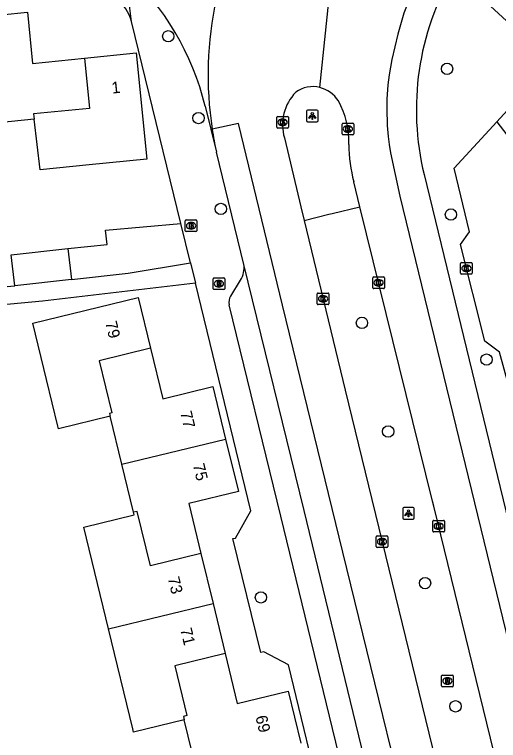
# Model space of a CAD drawing. Extents: x 158461 to 159795, y 387220 to 388672.
# Drawn here: x 159298.3 to 159340, y 388056.3 to 388118.8 of the extents above; entities that cross this region are included whole.
import ezdxf

# ---------------------------------------------------------------- set-up
doc = ezdxf.new("R2010")
doc.units = 0
for name, color, linetype in [('IMGEO_Berm_groen', 7, 'Continuous'), ('IMGEO_Boom', 7, 'Continuous'), ('IMGEO_Brandkraan', 7, 'Continuous'), ('IMGEO_Kolk', 7, 'Continuous'), ('IMGEO_Lichtpunt', 7, 'Continuous'), ('IMGEO_Pand', 7, 'Continuous'), ('IMGEO_Pand_nummerreeks', 7, 'Continuous'), ('IMGEO_Rijbaan_lokaal_gesloten', 7, 'Continuous'), ('IMGEO_Rijbaan_lokaal_open', 7, 'Continuous'), ('IMGEO_Rioolput', 7, 'Continuous'), ('IMGEO_Voetpad_open', 7, 'Continuous')]:
    doc.layers.add(name, color=color, linetype=linetype)

msp = doc.modelspace()

# ---------------------------------------------------------------- linework, layer by layer
at = {"layer": 'IMGEO_Berm_groen'}
msp.add_lwpolyline([(159323.241, 388101.11), (159325.37, 388101.641), (159325.665, 388101.711), (159328.039, 388102.276)], dxfattribs=at)
at = {"layer": 'IMGEO_Boom'}
for centre in [(159311.522, 388116.971), (159335.556, 388114.165), (159314.123, 388109.924), (159316.051, 388102.09), (159335.895, 388101.608), (159328.224, 388092.275), (159338.965, 388089.114), (159330.482, 388082.918), (159333.666, 388069.853), (159319.509, 388068.621), (159336.292, 388059.238)]:
    msp.add_circle(centre, 0.489, dxfattribs=at)
at = {"layer": 'IMGEO_Brandkraan'}
for p, q in [((159312.981, 388100.217), (159312.981, 388101.069)), ((159313.056, 388101.143), (159313.908, 388101.143)), ((159313.469, 388100.923), (159313.494, 388100.923)), ((159313.982, 388101.069), (159313.982, 388100.217)), ((159313.492, 388100.363), (159313.467, 388100.363)), ((159313.908, 388100.143), (159313.056, 388100.143))]:
    msp.add_line(p, q, dxfattribs=at)
for points in [[(159312.981, 388100.217), (159312.981, 388101.069)], [(159313.056, 388101.143), (159313.908, 388101.143)], [(159313.982, 388101.069), (159313.982, 388100.217)], [(159313.329, 388100.843), (159313.329, 388100.443), (159313.542, 388100.443)], [(159313.56, 388100.843), (159313.329, 388100.843)], [(159313.508, 388100.762), (159313.454, 388100.762), (159313.454, 388100.686)], [(159313.454, 388100.686), (159313.507, 388100.686)], [(159313.516, 388100.61), (159313.454, 388100.61), (159313.454, 388100.529)], [(159313.454, 388100.529), (159313.516, 388100.529)], [(159313.908, 388100.143), (159313.056, 388100.143)]]:
    msp.add_lwpolyline(points, dxfattribs=at)
for centre, radius, start, end in [((159313.058, 388101.067), 0.0765, 91.55205, 178.44795), ((159313.058, 388101.067), 0.0765, 91.55205, 178.44795), ((159313.906, 388101.067), 0.0765, 1.55205, 88.44795), ((159313.906, 388101.067), 0.0765, 1.55205, 88.44795), ((159313.509, 388100.724), 0.0379, 267.82845, 90.93552), ((159313.517, 388100.569), 0.0404, 269.87594, 90.50774), ((159313.548, 388100.694), 0.251, 268.66757, 293.53466), ((159313.564, 388100.698), 0.145, 59.4692, 91.53667), ((159313.589, 388100.745), 0.0922, 285.51372, 58.15012), ((159313.594, 388100.553), 0.105, 301.31148, 78.98903), ((159313.058, 388100.219), 0.0765, 181.55205, 268.44795), ((159313.058, 388100.219), 0.0765, 181.55205, 268.44795), ((159313.906, 388100.219), 0.0765, 271.55205, 358.44795), ((159313.906, 388100.219), 0.0765, 271.55205, 358.44795)]:
    msp.add_arc(centre, radius, start, end, dxfattribs=at)
for centre, major_axis, ratio, start_param, end_param in [((159313.468, 388100.643), (-0.387, 0.002), 0.722429, 4.712389, 7.853982), ((159313.493, 388100.643), (-0.39, 0.002), 0.717154, 1.570796, 4.712389)]:
    msp.add_ellipse(centre, major_axis=major_axis, ratio=ratio, start_param=start_param, end_param=end_param, dxfattribs=at)
at = {"layer": 'IMGEO_Kolk'}
for p, q in [((159320.877, 388109.137), (159320.877, 388109.989)), ((159320.952, 388110.063), (159321.804, 388110.063)), ((159321.365, 388109.843), (159321.39, 388109.843)), ((159321.878, 388109.989), (159321.878, 388109.137)), ((159321.804, 388109.063), (159320.952, 388109.063)), ((159321.388, 388109.283), (159321.363, 388109.283)), ((159326.51, 388108.556), (159326.51, 388109.408)), ((159326.585, 388109.482), (159327.437, 388109.482)), ((159326.998, 388109.262), (159327.023, 388109.262)), ((159327.511, 388109.408), (159327.511, 388108.556)), ((159327.437, 388108.482), (159326.585, 388108.482)), ((159327.021, 388108.702), (159326.996, 388108.702)), ((159336.729, 388096.546), (159336.729, 388097.398)), ((159336.804, 388097.472), (159337.656, 388097.472)), ((159337.217, 388097.252), (159337.242, 388097.252)), ((159337.73, 388097.398), (159337.73, 388096.546)), ((159337.24, 388096.692), (159337.215, 388096.692)), ((159329.157, 388095.302), (159329.157, 388096.154)), ((159329.232, 388096.228), (159330.084, 388096.228)), ((159329.645, 388096.008), (159329.67, 388096.008)), ((159330.158, 388096.154), (159330.158, 388095.302)), ((159337.656, 388096.472), (159336.804, 388096.472)), ((159330.084, 388095.228), (159329.232, 388095.228)), ((159329.668, 388095.448), (159329.643, 388095.448)), ((159324.369, 388093.922), (159324.369, 388094.774)), ((159324.444, 388094.848), (159325.296, 388094.848)), ((159324.857, 388094.628), (159324.882, 388094.628)), ((159325.37, 388094.774), (159325.37, 388093.922)), ((159324.88, 388094.068), (159324.855, 388094.068)), ((159325.296, 388093.848), (159324.444, 388093.848)), ((159334.411, 388075.261), (159335.263, 388075.261)), ((159334.336, 388074.335), (159334.336, 388075.187)), ((159334.824, 388075.041), (159334.849, 388075.041)), ((159335.337, 388075.187), (159335.337, 388074.335)), ((159335.263, 388074.261), (159334.411, 388074.261)), ((159334.847, 388074.481), (159334.822, 388074.481)), ((159329.449, 388072.997), (159329.449, 388073.849)), ((159329.524, 388073.923), (159330.376, 388073.923)), ((159329.937, 388073.703), (159329.962, 388073.703)), ((159330.45, 388073.849), (159330.45, 388072.997)), ((159330.376, 388072.923), (159329.524, 388072.923)), ((159329.96, 388073.143), (159329.935, 388073.143))]:
    msp.add_line(p, q, dxfattribs=at)
for points in [[(159320.877, 388109.137), (159320.877, 388109.989)], [(159320.952, 388110.063), (159321.804, 388110.063)], [(159321.198, 388109.763), (159321.321, 388109.763), (159321.321, 388109.612), (159321.451, 388109.763), (159321.615, 388109.763), (159321.469, 388109.612), (159321.622, 388109.363), (159321.47, 388109.363), (159321.385, 388109.527), (159321.321, 388109.46), (159321.321, 388109.363), (159321.198, 388109.363), (159321.198, 388109.763)], [(159321.878, 388109.989), (159321.878, 388109.137)], [(159321.804, 388109.063), (159320.952, 388109.063)], [(159326.51, 388108.556), (159326.51, 388109.408)], [(159326.585, 388109.482), (159327.437, 388109.482)], [(159326.831, 388109.182), (159326.954, 388109.182), (159326.954, 388109.031), (159327.084, 388109.182), (159327.248, 388109.182), (159327.102, 388109.031), (159327.255, 388108.782), (159327.103, 388108.782), (159327.018, 388108.946), (159326.954, 388108.879), (159326.954, 388108.782), (159326.831, 388108.782), (159326.831, 388109.182)], [(159327.511, 388109.408), (159327.511, 388108.556)], [(159327.437, 388108.482), (159326.585, 388108.482)], [(159336.729, 388096.546), (159336.729, 388097.398)], [(159336.804, 388097.472), (159337.656, 388097.472)], [(159337.05, 388097.172), (159337.173, 388097.172), (159337.173, 388097.021), (159337.303, 388097.172), (159337.467, 388097.172), (159337.321, 388097.021), (159337.474, 388096.772), (159337.322, 388096.772), (159337.237, 388096.936), (159337.173, 388096.869), (159337.173, 388096.772), (159337.05, 388096.772), (159337.05, 388097.172)], [(159337.73, 388097.398), (159337.73, 388096.546)], [(159329.157, 388095.302), (159329.157, 388096.154)], [(159329.232, 388096.228), (159330.084, 388096.228)], [(159329.478, 388095.928), (159329.601, 388095.928), (159329.601, 388095.777), (159329.731, 388095.928), (159329.895, 388095.928), (159329.749, 388095.777), (159329.902, 388095.528), (159329.75, 388095.528), (159329.665, 388095.692), (159329.601, 388095.625), (159329.601, 388095.528), (159329.478, 388095.528), (159329.478, 388095.928)], [(159330.158, 388096.154), (159330.158, 388095.302)], [(159337.656, 388096.472), (159336.804, 388096.472)], [(159330.084, 388095.228), (159329.232, 388095.228)], [(159324.369, 388093.922), (159324.369, 388094.774)], [(159324.444, 388094.848), (159325.296, 388094.848)], [(159325.37, 388094.774), (159325.37, 388093.922)], [(159324.69, 388094.548), (159324.813, 388094.548), (159324.813, 388094.397), (159324.943, 388094.548), (159325.107, 388094.548), (159324.961, 388094.397), (159325.114, 388094.148), (159324.962, 388094.148), (159324.877, 388094.312), (159324.813, 388094.245), (159324.813, 388094.148), (159324.69, 388094.148), (159324.69, 388094.548)], [(159325.296, 388093.848), (159324.444, 388093.848)], [(159334.411, 388075.261), (159335.263, 388075.261)], [(159334.336, 388074.335), (159334.336, 388075.187)], [(159334.657, 388074.961), (159334.78, 388074.961), (159334.78, 388074.81), (159334.91, 388074.961), (159335.074, 388074.961), (159334.928, 388074.81), (159335.081, 388074.561), (159334.929, 388074.561), (159334.844, 388074.725), (159334.78, 388074.658), (159334.78, 388074.561), (159334.657, 388074.561), (159334.657, 388074.961)], [(159335.337, 388075.187), (159335.337, 388074.335)], [(159335.263, 388074.261), (159334.411, 388074.261)], [(159329.449, 388072.997), (159329.449, 388073.849)], [(159329.524, 388073.923), (159330.376, 388073.923)], [(159329.77, 388073.623), (159329.893, 388073.623), (159329.893, 388073.472), (159330.023, 388073.623), (159330.187, 388073.623), (159330.041, 388073.472), (159330.194, 388073.223), (159330.042, 388073.223), (159329.957, 388073.387), (159329.893, 388073.32), (159329.893, 388073.223), (159329.77, 388073.223), (159329.77, 388073.623)], [(159330.45, 388073.849), (159330.45, 388072.997)], [(159330.376, 388072.923), (159329.524, 388072.923)]]:
    msp.add_lwpolyline(points, dxfattribs=at)
for centre, start, end in [((159320.954, 388109.987), 91.55205, 178.44795), ((159320.954, 388109.987), 91.55205, 178.44795), ((159321.802, 388109.987), 1.55205, 88.44795), ((159321.802, 388109.987), 1.55205, 88.44795), ((159320.954, 388109.139), 181.55205, 268.44795), ((159320.954, 388109.139), 181.55205, 268.44795), ((159321.802, 388109.139), 271.55205, 358.44795), ((159321.802, 388109.139), 271.55205, 358.44795), ((159326.587, 388109.406), 91.55205, 178.44795), ((159326.587, 388109.406), 91.55205, 178.44795), ((159327.435, 388109.406), 1.55205, 88.44795), ((159327.435, 388109.406), 1.55205, 88.44795), ((159326.587, 388108.558), 181.55205, 268.44795), ((159326.587, 388108.558), 181.55205, 268.44795), ((159327.435, 388108.558), 271.55205, 358.44795), ((159327.435, 388108.558), 271.55205, 358.44795), ((159336.806, 388097.396), 91.55205, 178.44795), ((159336.806, 388097.396), 91.55205, 178.44795), ((159337.654, 388097.396), 1.55205, 88.44795), ((159337.654, 388097.396), 1.55205, 88.44795), ((159336.806, 388096.548), 181.55205, 268.44795), ((159336.806, 388096.548), 181.55205, 268.44795), ((159337.654, 388096.548), 271.55205, 358.44795), ((159337.654, 388096.548), 271.55205, 358.44795), ((159329.234, 388096.152), 91.55205, 178.44795), ((159329.234, 388096.152), 91.55205, 178.44795), ((159330.082, 388096.152), 1.55205, 88.44795), ((159330.082, 388096.152), 1.55205, 88.44795), ((159329.234, 388095.304), 181.55205, 268.44795), ((159329.234, 388095.304), 181.55205, 268.44795), ((159330.082, 388095.304), 271.55205, 358.44795), ((159330.082, 388095.304), 271.55205, 358.44795), ((159324.446, 388094.772), 91.55205, 178.44795), ((159324.446, 388094.772), 91.55205, 178.44795), ((159325.294, 388094.772), 1.55205, 88.44795), ((159325.294, 388094.772), 1.55205, 88.44795), ((159324.446, 388093.924), 181.55205, 268.44795), ((159324.446, 388093.924), 181.55205, 268.44795), ((159325.294, 388093.924), 271.55205, 358.44795), ((159325.294, 388093.924), 271.55205, 358.44795), ((159334.413, 388075.185), 91.55205, 178.44795), ((159334.413, 388075.185), 91.55205, 178.44795), ((159335.261, 388075.185), 1.55205, 88.44795), ((159335.261, 388075.185), 1.55205, 88.44795), ((159334.413, 388074.337), 181.55205, 268.44795), ((159334.413, 388074.337), 181.55205, 268.44795), ((159335.261, 388074.337), 271.55205, 358.44795), ((159335.261, 388074.337), 271.55205, 358.44795), ((159329.526, 388073.847), 91.55205, 178.44795), ((159329.526, 388073.847), 91.55205, 178.44795), ((159330.374, 388073.847), 1.55205, 88.44795), ((159330.374, 388073.847), 1.55205, 88.44795), ((159329.526, 388072.999), 181.55205, 268.44795), ((159329.526, 388072.999), 181.55205, 268.44795), ((159330.374, 388072.999), 271.55205, 358.44795), ((159330.374, 388072.999), 271.55205, 358.44795)]:
    msp.add_arc(centre, 0.0765, start, end, dxfattribs=at)
for centre, major_axis, ratio, start_param, end_param in [((159321.364, 388109.563), (-0.387, 0.002), 0.722429, 4.712389, 7.853982), ((159321.389, 388109.563), (-0.39, 0.002), 0.717154, 1.570796, 4.712389), ((159326.997, 388108.982), (-0.387, 0.002), 0.722429, 4.712389, 7.853982), ((159327.022, 388108.982), (-0.39, 0.002), 0.717154, 1.570796, 4.712389), ((159337.216, 388096.972), (-0.387, 0.002), 0.722429, 4.712389, 7.853982), ((159337.241, 388096.972), (-0.39, 0.002), 0.717154, 1.570796, 4.712389), ((159329.644, 388095.728), (-0.387, 0.002), 0.722429, 4.712389, 7.853982), ((159329.669, 388095.728), (-0.39, 0.002), 0.717154, 1.570796, 4.712389), ((159324.856, 388094.348), (-0.387, 0.002), 0.722429, 4.712389, 7.853982), ((159324.881, 388094.348), (-0.39, 0.002), 0.717154, 1.570796, 4.712389), ((159334.823, 388074.761), (-0.387, 0.002), 0.722429, 4.712389, 7.853982), ((159334.848, 388074.761), (-0.39, 0.002), 0.717154, 1.570796, 4.712389), ((159329.936, 388073.423), (-0.387, 0.002), 0.722429, 4.712389, 7.853982), ((159329.961, 388073.423), (-0.39, 0.002), 0.717154, 1.570796, 4.712389)]:
    msp.add_ellipse(centre, major_axis=major_axis, ratio=ratio, start_param=start_param, end_param=end_param, dxfattribs=at)
at = {"layer": 'IMGEO_Lichtpunt'}
for p, q in [((159323.441, 388110.505), (159323.441, 388109.698)), ((159323.441, 388110.505), (159323.441, 388109.698)), ((159324.343, 388110.6), (159323.535, 388110.6)), ((159324.343, 388110.6), (159323.535, 388110.6)), ((159324.437, 388109.698), (159324.437, 388110.505)), ((159324.437, 388109.698), (159324.437, 388110.505)), ((159323.535, 388109.604), (159324.343, 388109.604)), ((159323.535, 388109.604), (159324.343, 388109.604)), ((159331.736, 388076.274), (159331.736, 388075.467)), ((159331.736, 388076.274), (159331.736, 388075.467)), ((159332.638, 388076.369), (159331.83, 388076.369)), ((159332.638, 388076.369), (159331.83, 388076.369)), ((159332.732, 388075.467), (159332.732, 388076.274)), ((159332.732, 388075.467), (159332.732, 388076.274)), ((159331.83, 388075.373), (159332.638, 388075.373)), ((159331.83, 388075.373), (159332.638, 388075.373))]:
    msp.add_line(p, q, dxfattribs=at)
for points in [[(159323.815, 388110.169), (159323.854, 388110.141), (159323.666, 388109.879), (159323.628, 388109.906), (159323.815, 388110.169)], [(159323.917, 388110.121), (159323.964, 388110.121), (159323.964, 388109.799), (159323.917, 388109.799), (159323.917, 388110.121)], [(159324.027, 388110.141), (159324.065, 388110.168), (159324.252, 388109.906), (159324.213, 388109.878), (159324.027, 388110.141)], [(159332.11, 388075.938), (159332.149, 388075.91), (159331.961, 388075.648), (159331.923, 388075.675), (159332.11, 388075.938)], [(159332.212, 388075.89), (159332.259, 388075.89), (159332.259, 388075.568), (159332.212, 388075.568), (159332.212, 388075.89)], [(159332.322, 388075.91), (159332.36, 388075.937), (159332.547, 388075.675), (159332.508, 388075.647), (159332.322, 388075.91)]]:
    msp.add_lwpolyline(points, dxfattribs=at)
for centre in [(159323.94, 388110.303), (159332.235, 388076.072)]:
    msp.add_circle(centre, 0.0994, dxfattribs=at)
for centre, start, end in [((159323.535, 388110.505), 90, 180), ((159323.535, 388110.505), 90, 180), ((159324.343, 388110.505), 0, 90), ((159324.343, 388110.505), 0, 90), ((159323.535, 388109.698), 180, 270), ((159323.535, 388109.698), 180, 270), ((159324.343, 388109.698), 270, 0), ((159324.343, 388109.698), 270, 360), ((159331.83, 388076.274), 90, 180), ((159331.83, 388076.274), 90, 180), ((159332.638, 388076.274), 0, 90), ((159332.638, 388076.274), 0, 90), ((159331.83, 388075.467), 180, 270), ((159331.83, 388075.467), 180, 270), ((159332.638, 388075.467), 270, 0), ((159332.638, 388075.467), 270, 360)]:
    msp.add_arc(centre, 0.0946, start, end, dxfattribs=at)
at = {"layer": 'IMGEO_Pand'}
for points in [[(159294.815, 388118.591), (159299.374, 388119.047), (159299.816, 388114.635), (159304.28, 388115.082)], [(159304.28, 388115.082), (159308.746, 388115.53), (159309.661, 388106.387), (159304.686, 388105.889), (159300.478, 388105.468), (159299.943, 388109.818)], [(159304.28, 388115.082), (159304.713, 388110.758), (159299.898, 388110.276), (159299.943, 388109.818)], [(159299.943, 388109.818), (159295.734, 388109.397)], [(159302.871, 388098.672), (159306.239, 388099.041), (159306.106, 388100.252), (159312.593, 388100.848)], [(159313.423, 388097.448), (159312.593, 388100.848)], [(159298.273, 388095.479), (159297.982, 388098.135), (159302.871, 388098.672)], [(159302.871, 388098.672), (159303.162, 388096.016)], [(159303.162, 388096.016), (159308.05, 388096.552), (159313.423, 388097.448)], [(159303.162, 388096.016), (159298.273, 388095.479)], [(159306.508, 388084.233), (159302.045, 388083.149), (159301.991, 388083.372), (159301.016, 388087.386), (159299.836, 388092.244), (159308.932, 388094.453), (159309.99, 388090.095)], [(159309.99, 388090.095), (159305.555, 388089.017), (159306.65, 388084.513), (159306.452, 388084.464), (159306.508, 388084.233)], [(159309.99, 388090.095), (159311.049, 388085.735), (159315.37, 388086.784), (159316.467, 388082.268)], [(159307.514, 388080.092), (159306.508, 388084.233)], [(159307.514, 388080.092), (159316.467, 388082.268)], [(159316.467, 388082.268), (159317.565, 388077.748), (159313.285, 388076.708), (159314.33, 388072.405)], [(159308.518, 388075.956), (159307.514, 388080.092)], [(159306.361, 388065.908), (159304.232, 388074.671), (159308.574, 388075.726), (159308.518, 388075.956)], [(159314.33, 388072.405), (159309.981, 388071.348), (159308.842, 388076.035), (159308.518, 388075.956)], [(159314.33, 388072.405), (159315.376, 388068.098)], [(159306.361, 388065.908), (159315.376, 388068.098)], [(159315.376, 388068.098), (159316.423, 388063.791)], [(159312.892, 388058.084), (159308.519, 388057.022), (159308.451, 388057.302), (159306.361, 388065.908)], [(159316.423, 388063.791), (159312.073, 388062.735), (159313.115, 388058.444), (159312.822, 388058.372), (159312.892, 388058.084)], [(159316.423, 388063.791), (159317.468, 388059.487), (159321.864, 388060.555), (159322.957, 388056.058)], [(159313.917, 388053.862), (159312.892, 388058.084)]]:
    msp.add_lwpolyline(points, dxfattribs=at)
at = {"layer": 'IMGEO_Rijbaan_lokaal_gesloten'}
for points in [[(159342.713, 388134.324), (159336.977, 388127.994), (159335.358, 388125.716), (159334.279, 388124.153), (159333.408, 388122.683), (159332.543, 388120.8), (159331.819, 388118.971), (159331.316, 388117.158), (159330.788, 388114.964), (159330.563, 388113.644), (159330.457, 388112.783), (159330.353, 388111.537), (159330.353, 388110.754), (159330.406, 388109.294), (159330.48, 388108.344), (159330.568, 388107.648), (159330.685, 388106.929), (159331.487, 388103.193), (159345.728, 388044.797), (159355.666, 388004.082)], [(159324.587, 388112.551), (159325.519, 388121.395)], [(159339.46, 388009.847), (159341.796, 388010.372), (159326.578, 388072.512), (159321.377, 388093.792), (159317.56, 388109.439), (159315.302, 388108.974)], [(159321.53, 388108.217), (159322.963, 388102.264), (159323.241, 388101.11)], [(159318.031, 388097.318), (159315.669, 388106.989)], [(159333.583, 388105.058), (159349.891, 388037.993), (159355.555, 388015.115), (159358.111, 388004.648)], [(159328.039, 388102.276), (159327.509, 388104.42)], [(159348.562, 388018.511), (159347.23, 388023.977), (159342.344, 388044.018), (159334.418, 388076.48), (159334.313, 388076.91), (159328.039, 388102.276)], [(159323.241, 388101.11), (159326.76, 388086.491), (159336.877, 388045.035), (159342.366, 388022.729), (159343.724, 388017.209)], [(159337.742, 388016.81), (159332.411, 388038.337), (159323.239, 388076.106), (159318.031, 388097.318)]]:
    msp.add_lwpolyline(points, dxfattribs=at)
for centre, radius, start, end in [((159346.062, 388113.632), 31.111, 147.18781, 188.6114), ((159356.594, 388110.653), 23.682, 149.92401, 193.66607), ((159325.399, 388109.339), 4.028, 135.86153, 196.169), ((159323.976, 388110.16), 2.468, 75.65958, 126.49352), ((159323.946, 388109.964), 2.665, 32.85372, 76.09128), ((159320.044, 388107.963), 7.043, 357.38886, 29.30567), ((159345.507, 388113.532), 30.547, 188.58143, 192.36845), ((159342.351, 388108.04), 15.277, 181.49463, 193.70863)]:
    msp.add_arc(centre, radius, start, end, dxfattribs=at)
at = {"layer": 'IMGEO_Rijbaan_lokaal_open'}
for points in [[(159314.699, 388110.946), (159315.669, 388106.989)], [(159358.868, 388008.139), (159354.817, 388025.287), (159357.112, 388027.891), (159355.93, 388032.829), (159353.593, 388034.191), (159349.847, 388049.403), (159351.279, 388051.798), (159349.71, 388058.475), (159348.502, 388059.296), (159346.464, 388067.58), (159345.245, 388068.301), (159342.811, 388078.516), (159343.503, 388079.734), (159341.941, 388086.03), (159340.893, 388086.811), (159340.078, 388089.76), (159338.82, 388090.69), (159336.712, 388099.015), (159337.503, 388100.123), (159336.172, 388105.61), (159339.847, 388109.601)], [(159339.847, 388109.601), (159342.072, 388106.724), (159342.334, 388105.749)]]:
    msp.add_lwpolyline(points, dxfattribs=at)
msp.add_arc((159291.907, 388105.361), 23.467, 13.76914, 47.40583, dxfattribs=at)
at = {"layer": 'IMGEO_Rioolput'}
for p, q in [((159315.385, 388095.219), (159315.385, 388096.071)), ((159315.46, 388096.145), (159316.312, 388096.145)), ((159315.873, 388095.925), (159315.898, 388095.925)), ((159316.386, 388096.071), (159316.386, 388095.219)), ((159315.896, 388095.365), (159315.871, 388095.365)), ((159316.312, 388095.145), (159315.46, 388095.145)), ((159335.093, 388061), (159335.093, 388061.852)), ((159335.168, 388061.926), (159336.02, 388061.926)), ((159335.581, 388061.706), (159335.606, 388061.706)), ((159336.094, 388061.852), (159336.094, 388061)), ((159336.02, 388060.926), (159335.168, 388060.926)), ((159335.604, 388061.146), (159335.579, 388061.146))]:
    msp.add_line(p, q, dxfattribs=at)
for points in [[(159315.385, 388095.219), (159315.385, 388096.071)], [(159315.46, 388096.145), (159316.312, 388096.145)], [(159316.386, 388096.071), (159316.386, 388095.219)], [(159315.974, 388095.843), (159315.722, 388095.845), (159315.722, 388095.445)], [(159315.722, 388095.445), (159315.846, 388095.445), (159315.846, 388095.607), (159315.857, 388095.607)], [(159315.9, 388095.764), (159315.846, 388095.764), (159315.846, 388095.683)], [(159315.846, 388095.683), (159315.898, 388095.683)], [(159315.904, 388095.578), (159315.975, 388095.445), (159316.115, 388095.445), (159316.05, 388095.571)], [(159316.312, 388095.145), (159315.46, 388095.145)], [(159335.093, 388061), (159335.093, 388061.852)], [(159335.168, 388061.926), (159336.02, 388061.926)], [(159335.682, 388061.624), (159335.43, 388061.626), (159335.43, 388061.226)], [(159335.608, 388061.545), (159335.554, 388061.545), (159335.554, 388061.464)], [(159335.554, 388061.464), (159335.606, 388061.464)], [(159336.094, 388061.852), (159336.094, 388061)], [(159336.02, 388060.926), (159335.168, 388060.926)], [(159335.43, 388061.226), (159335.554, 388061.226), (159335.554, 388061.388), (159335.565, 388061.388)], [(159335.612, 388061.359), (159335.683, 388061.226), (159335.823, 388061.226), (159335.758, 388061.352)]]:
    msp.add_lwpolyline(points, dxfattribs=at)
for centre, radius, start, end in [((159315.462, 388096.069), 0.0765, 91.55205, 178.44795), ((159315.462, 388096.069), 0.0765, 91.55205, 178.44795), ((159316.31, 388096.069), 0.0765, 1.55205, 88.44795), ((159316.31, 388096.069), 0.0765, 1.55205, 88.44795), ((159315.856, 388095.554), 0.0533, 26.02933, 88.69889), ((159315.882, 388095.872), 0.19, 274.7715, 282.96867), ((159315.906, 388095.668), 0.0964, 77.00612, 93.18647), ((159315.92, 388095.725), 0.0378, 276.66336, 79.67722), ((159315.973, 388095.733), 0.109, 350.36119, 89.41601), ((159315.971, 388095.733), 0.112, 277.58423, 350.98172), ((159315.955, 388095.518), 0.108, 29.51342, 73.79051), ((159315.462, 388095.221), 0.0765, 181.55205, 268.44795), ((159315.462, 388095.221), 0.0765, 181.55205, 268.44795), ((159316.31, 388095.221), 0.0765, 271.55205, 358.44795), ((159316.31, 388095.221), 0.0765, 271.55205, 358.44795), ((159335.17, 388061.85), 0.0765, 91.55205, 178.44795), ((159335.17, 388061.85), 0.0765, 91.55205, 178.44795), ((159335.59, 388061.653), 0.19, 274.7715, 282.96867), ((159335.614, 388061.449), 0.0964, 77.00612, 93.18647), ((159335.628, 388061.506), 0.0378, 276.66336, 79.67722), ((159335.681, 388061.514), 0.109, 350.36119, 89.41601), ((159335.679, 388061.514), 0.112, 277.58423, 350.98172), ((159336.018, 388061.85), 0.0765, 1.55205, 88.44795), ((159336.018, 388061.85), 0.0765, 1.55205, 88.44795), ((159335.17, 388061.002), 0.0765, 181.55205, 268.44795), ((159335.17, 388061.002), 0.0765, 181.55205, 268.44795), ((159335.564, 388061.335), 0.0533, 26.02933, 88.69889), ((159335.663, 388061.299), 0.108, 29.51342, 73.79051), ((159336.018, 388061.002), 0.0765, 271.55205, 358.44795), ((159336.018, 388061.002), 0.0765, 271.55205, 358.44795)]:
    msp.add_arc(centre, radius, start, end, dxfattribs=at)
for centre, major_axis, ratio, start_param, end_param in [((159315.872, 388095.645), (-0.387, 0.002), 0.722429, 4.712389, 7.853982), ((159315.897, 388095.645), (-0.39, 0.002), 0.717154, 1.570796, 4.712389), ((159335.58, 388061.426), (-0.387, 0.002), 0.722429, 4.712389, 7.853982), ((159335.605, 388061.426), (-0.39, 0.002), 0.717154, 1.570796, 4.712389)]:
    msp.add_ellipse(centre, major_axis=major_axis, ratio=ratio, start_param=start_param, end_param=end_param, dxfattribs=at)
at = {"layer": 'IMGEO_Voetpad_open'}
for points in [[(159308.346, 388118.243), (159307.789, 388122.636)], [(159339.847, 388109.601), (159342.668, 388112.664), (159341.406, 388117.642), (159336.101, 388122.521)], [(159312.593, 388100.848), (159308.346, 388118.243)], [(159313.423, 388097.448), (159313.853, 388095.688)], [(159316.899, 388094.589), (159317.752, 388095.956)], [(159313.853, 388095.688), (159300.686, 388094.149), (159291.444, 388093.288)], [(159296.235, 388095.307), (159298.273, 388095.479)], [(159334.992, 388008.899), (159334.51, 388010.839), (159332.304, 388012.161), (159332.114, 388012.131), (159329.848, 388021.196), (159331.361, 388023.752), (159328.31, 388036.495), (159325.824, 388037.967), (159323.499, 388047.601), (159323.759, 388047.641), (159325.011, 388049.898), (159321.881, 388062.8), (159319.773, 388063.942), (159319.513, 388063.862), (159317.098, 388073.697), (159317.328, 388073.726), (159318.64, 388076.072), (159313.853, 388095.688)], [(159335.035, 388019.173), (159330.411, 388037.846), (159321.238, 388075.618), (159316.776, 388093.822)]]:
    msp.add_lwpolyline(points, dxfattribs=at)
for centre, radius, start, end in [((159305.127, 388117.459), 3.313, 13.68972, 95.47139), ((159316.06, 388097.012), 1.995, 328.03144, 8.81526), ((159317.747, 388094.06), 1, 148.03649, 193.74217)]:
    msp.add_arc(centre, radius, start, end, dxfattribs=at)

# ---------------------------------------------------------------- texts
at = {"layer": 'IMGEO_Pand_nummerreeks'}
for s, rotation, p in [('1', 5.72838, (159306.679, 388112.026)), ('79', 283.64764, (159306.078, 388092.303)), ('77', 283.65337, (159312.536, 388084.553)), ('75', 283.65367, (159313.633, 388080.035)), ('73', 283.6528, (159311.47, 388070.28)), ('71', 283.65337, (159312.543, 388065.863)), ('69', 283.65337, (159319.027, 388058.335))]:
    msp.add_text(s, height=1, rotation=rotation, dxfattribs=at).set_placement(p)

doc.saveas('drawing.dxf')
